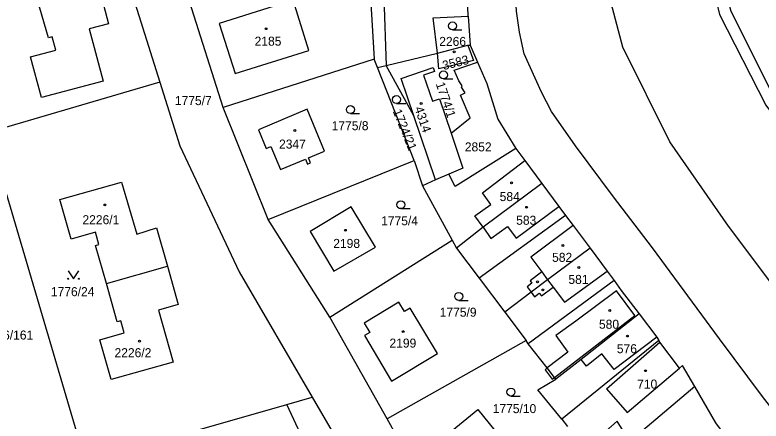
# Model space of a CAD drawing. Extents: x -679220 to -673243, y -1075091 to -1066557.
# Drawn here: x -676635.3 to -676494.4, y -1072330 to -1072253.3 of the extents above; entities that cross this region are included whole.
import ezdxf

# ---------------------------------------------------------------- set-up
doc = ezdxf.new("R2010")
doc.units = 0
for name, color, linetype in [('Hranice parcel', 7, 'Continuous'), ('Parcelní čísla', 7, 'Continuous'), ('Vnitřní kresba', 7, 'Continuous'), ('Značky budov', 7, 'Continuous'), ('Značky kultur', 7, 'Continuous')]:
    doc.layers.add(name, color=color, linetype=linetype)

msp = doc.modelspace()

# ---------------------------------------------------------------- linework, layer by layer
at = {"layer": 'Hranice parcel'}
for p, q in [((-676621.45, -1072223.02), (-676607.94, -1072265.95)), ((-676568.74, -1072240.03), (-676567.46, -1072261.66)), ((-676565.86, -1072243.17), (-676565.21, -1072262.82)), ((-676596.02, -1072270.74), (-676602.38, -1072250.72)), ((-676549.73, -1072253.48), (-676549.34, -1072259)), ((-676555.51, -1072260.5), (-676549.8, -1072258.98)), ((-676549.8, -1072258.98), (-676549.34, -1072259)), ((-676549.34, -1072259), (-676547.98, -1072262.17)), ((-676565.21, -1072262.82), (-676555.51, -1072260.5)), ((-676567.46, -1072261.66), (-676596.02, -1072270.74)), ((-676566.85, -1072263.21), (-676567.46, -1072261.66)), ((-676566.85, -1072263.21), (-676565.21, -1072262.82)), ((-676559.93, -1072280.75), (-676566.85, -1072263.21)), ((-676559.98, -1072272.31), (-676565.21, -1072262.82)), ((-676607.94, -1072265.95), (-676640.33, -1072275.45)), ((-676587.49, -1072291.87), (-676596.02, -1072270.74)), ((-676555.88, -1072284.41), (-676559.98, -1072272.31)), ((-676587.49, -1072291.87), (-676559.93, -1072280.75)), ((-676559.93, -1072280.75), (-676558.34, -1072285.56)), ((-676553.39, -1072283.35), (-676555.88, -1072284.41)), ((-676637.65, -1072284.57), (-676622.64, -1072335.67)), ((-676555.88, -1072284.41), (-676558.34, -1072285.56)), ((-676558.34, -1072285.56), (-676552.78, -1072295.79)), ((-676575.84, -1072310.34), (-676587.49, -1072291.87)), ((-676531.34, -1072291.15), (-676547.67, -1072303)), ((-676575.84, -1072310.34), (-676552.78, -1072295.79)), ((-676552.78, -1072295.79), (-676551.95, -1072297.32)), ((-676551.95, -1072297.32), (-676547.67, -1072303)), ((-676618.06, -1072304), (-676606.53, -1072300.73)), ((-676547.67, -1072303), (-676542.82, -1072309.41)), ((-676522.18, -1072303.41), (-676538.38, -1072315.35)), ((-676565.06, -1072329.52), (-676575.84, -1072310.34)), ((-676542.82, -1072309.41), (-676538.81, -1072314.77)), ((-676538.81, -1072314.77), (-676565.06, -1072329.52)), ((-676538.38, -1072315.35), (-676538.81, -1072314.77)), ((-676513.75, -1072314.73), (-676532.03, -1072329.62)), ((-676584, -1072326.79), (-676579.2, -1072325.41)), ((-676622.05, -1072337.69), (-676584, -1072326.79)), ((-676580.53, -1072334.19), (-676584, -1072326.79)), ((-676532.03, -1072329.62), (-676531.01, -1072331))]:
    msp.add_line(p, q, dxfattribs=at)
for points in [[(-676541.89, -1072018.69), (-676528.74, -1072032.82), (-676518.66, -1072044.42), (-676511.2, -1072056.95), (-676505.9, -1072070.52), (-676502.09, -1072084.93), (-676501.62, -1072096.94), (-676502.1, -1072114.34), (-676501.22, -1072116.73), (-676500.34, -1072121.98), (-676502.88, -1072124.51), (-676503.32, -1072130.04), (-676504.31, -1072153.57), (-676506.28, -1072192.84), (-676507.47, -1072212.67), (-676507.15, -1072233.46), (-676502.3, -1072253.2), (-676493.52, -1072270.33), (-676481.52, -1072286.7), (-676450.04, -1072327.35), (-676442.42, -1072339.58), (-676438, -1072351.9), (-676440.64, -1072365.35)], [(-676498.25, -1072121.48), (-676501.4, -1072130.67), (-676502.29, -1072153.75), (-676504.21, -1072193.03), (-676505.46, -1072212.8), (-676505.16, -1072233.19), (-676500.12, -1072252.58), (-676491.86, -1072269.13), (-676479.84, -1072285.61), (-676448.34, -1072326.26), (-676440.47, -1072338.92), (-676436.01, -1072351.82), (-676434.8, -1072359.89)], [(-676459.56, -1072350.97), (-676462.01, -1072344.52), (-676467.19, -1072336.72), (-676484.08, -1072315.1), (-676500.58, -1072293.17), (-676511.67, -1072277.21), (-676520.52, -1072259.37), (-676526.16, -1072238.16), (-676527.35, -1072218.91), (-676525.48, -1072188.37), (-676523.69, -1072157.38), (-676522.2, -1072127.02), (-676522, -1072124.37)], [(-676478.96, -1072345.25), (-676486.76, -1072334.9), (-676494.15, -1072325.32), (-676502.31, -1072314.41), (-676514.96, -1072297.26), (-676522.29, -1072287.64), (-676529.49, -1072277.98), (-676533.98, -1072271.49), (-676535.89, -1072267.87), (-676539.19, -1072260.61), (-676540.03, -1072256.53), (-676540.61, -1072252.56), (-676541.33, -1072240.55), (-676542.21, -1072228.4), (-676543.04, -1072216.44), (-676543.58, -1072204.41), (-676544.01, -1072192.29), (-676544.34, -1072180.34), (-676543.76, -1072168.24), (-676542.51, -1072160.31), (-676535.08, -1072128.13)], [(-676617.65, -1072254.93), (-676621.29, -1072255.9), (-676618.67, -1072265.81), (-676630.33, -1072268.89), (-676632.37, -1072261.18), (-676627.63, -1072259.92), (-676628.3, -1072257.39), (-676628.98, -1072257.57), (-676631.09, -1072250.44), (-676633.2, -1072243.31), (-676632.47, -1072243.12), (-676633.11, -1072240.64), (-676637.79, -1072241.86), (-676639.78, -1072234.2), (-676628.15, -1072231.17), (-676625.28, -1072241.04), (-676621.59, -1072240.06), (-676619.62, -1072247.5), (-676617.65, -1072254.93)], [(-676549.73, -1072253.48), (-676549.83, -1072251.81), (-676550.36, -1072242.18)], [(-676579.83, -1072260.01), (-676582.8, -1072250.51), (-676596.73, -1072254.88), (-676593.76, -1072264.36), (-676579.83, -1072260.01)], [(-676555.51, -1072260.5), (-676556.33, -1072253.83), (-676549.73, -1072253.48)], [(-676549.8, -1072258.98), (-676548.75, -1072261.86), (-676555.28, -1072263.48), (-676555.51, -1072260.5)], [(-676552.98, -1072275.58), (-676549.34, -1072272.73), (-676551.19, -1072268.4), (-676550.33, -1072267.97), (-676550.99, -1072266.94), (-676550.89, -1072266.64), (-676551.49, -1072265.71), (-676552.37, -1072263.69), (-676547.98, -1072262.17)], [(-676547.98, -1072262.17), (-676546.24, -1072266.23), (-676544.12, -1072272.94), (-676540.77, -1072278.51)], [(-676559.98, -1072272.31), (-676562.36, -1072265.27), (-676556.35, -1072263.2), (-676556.07, -1072263.93), (-676558.16, -1072264.67), (-676556.48, -1072269.57), (-676555.16, -1072269.1), (-676552.98, -1072275.58)], [(-676607.94, -1072265.95), (-676604.16, -1072277.97), (-676593, -1072301.79), (-676579.2, -1072325.41)], [(-676579.48, -1072281.18), (-676579.87, -1072280.25), (-676576.85, -1072279), (-676580.11, -1072271.04), (-676589.35, -1072274.98), (-676587.88, -1072278.51), (-676586.98, -1072278.13), (-676585.17, -1072282.46), (-676580.47, -1072280.5), (-676580.08, -1072281.43), (-676579.48, -1072281.18)], [(-676552.98, -1072275.58), (-676550.75, -1072282.22), (-676553.39, -1072283.35)], [(-676540.77, -1072278.51), (-676552.19, -1072285.66), (-676553.39, -1072283.35)], [(-676540.77, -1072278.51), (-676539.07, -1072280.78), (-676535.8, -1072285.07)], [(-676618.06, -1072304), (-676620.1, -1072296.78), (-676619.47, -1072296.6), (-676620.13, -1072294.28), (-676624.72, -1072295.58), (-676626.83, -1072288.14), (-676615.23, -1072284.85), (-676612.32, -1072294.66), (-676608.6, -1072293.48), (-676606.53, -1072300.73)], [(-676535.8, -1072285.07), (-676546.91, -1072293.37), (-676551.95, -1072297.32)], [(-676535.8, -1072285.07), (-676532.61, -1072289.43), (-676531.34, -1072291.15)], [(-676571.83, -1072289.48), (-676579.57, -1072294.14), (-676575.12, -1072301.68), (-676567.24, -1072297.13), (-676571.83, -1072289.48)], [(-676531.34, -1072291.15), (-676529.94, -1072293.04), (-676526.71, -1072297.29)], [(-676526.71, -1072297.29), (-676534.74, -1072303.26), (-676537.87, -1072305.59), (-676542.82, -1072309.41)], [(-676526.71, -1072297.29), (-676523.47, -1072301.63), (-676522.18, -1072303.41)], [(-676606.53, -1072300.73), (-676604.47, -1072307.97), (-676608.22, -1072309.04), (-676605.45, -1072318.84), (-676617.16, -1072322.1), (-676619.28, -1072314.61), (-676614.69, -1072313.31), (-676615.33, -1072311.04), (-676616.01, -1072311.23), (-676618.06, -1072304)], [(-676522.18, -1072303.41), (-676520.82, -1072305.29), (-676517.47, -1072309.71)], [(-676568.28, -1072313.21), (-676569.31, -1072313.82), (-676564.2, -1072322.4), (-676555.56, -1072317.22), (-676560.71, -1072308.65), (-676561.75, -1072309.27), (-676562.82, -1072307.48), (-676569.37, -1072311.46), (-676568.28, -1072313.21)], [(-676517.47, -1072309.71), (-676528.4, -1072318.32), (-676533.17, -1072322.05)], [(-676517.47, -1072309.71), (-676514.11, -1072314.1), (-676513.75, -1072314.73)], [(-676533.17, -1072322.05), (-676533.44, -1072321.7), (-676534.82, -1072319.93), (-676538.38, -1072315.35)], [(-676506.94, -1072323.45), (-676509.25, -1072319.47), (-676509.86, -1072319.99), (-676513.54, -1072315.07), (-676513.75, -1072314.73)], [(-676532.03, -1072329.62), (-676536.57, -1072324.03), (-676533.17, -1072322.05)], [(-676506.94, -1072323.45), (-676519.24, -1072333.79), (-676521.58, -1072329.95), (-676527.49, -1072335.21)], [(-676488.44, -1072349.97), (-676502.98, -1072330.28), (-676506.94, -1072323.45)], [(-676579.2, -1072325.41), (-676569.86, -1072341.39), (-676563.3, -1072349.45)], [(-676547.94, -1072327.79), (-676540.7, -1072336.71), (-676549.25, -1072343.79), (-676556.57, -1072334.88), (-676547.94, -1072327.79)], [(-676556.87, -1072342.33), (-676561.11, -1072336.55), (-676565.06, -1072329.52)]]:
    msp.add_lwpolyline(points, dxfattribs=at)
at = {"layer": 'Vnitřní kresba'}
for p, q in [((-676547.01, -1072286.86), (-676539.07, -1072280.78)), ((-676545.43, -1072289.07), (-676547.01, -1072286.86)), ((-676548.45, -1072291.22), (-676545.43, -1072289.07)), ((-676540.66, -1072295.42), (-676532.61, -1072289.43)), ((-676546.91, -1072293.37), (-676548.45, -1072291.22)), ((-676546.91, -1072293.37), (-676545.48, -1072295.47)), ((-676545.48, -1072295.47), (-676542.33, -1072293.23)), ((-676542.33, -1072293.23), (-676540.66, -1072295.42)), ((-676529.94, -1072293.04), (-676537.88, -1072298.98)), ((-676537.88, -1072298.98), (-676535.83, -1072301.79)), ((-676535.83, -1072301.79), (-676538.06, -1072303.47)), ((-676535.83, -1072301.79), (-676534.74, -1072303.26)), ((-676531.53, -1072307.53), (-676523.47, -1072301.63)), ((-676534.74, -1072303.26), (-676533.67, -1072304.69)), ((-676537.71, -1072303.89), (-676538.62, -1072304.59)), ((-676538.62, -1072304.59), (-676537.87, -1072305.59)), ((-676538.06, -1072303.47), (-676537.71, -1072303.89)), ((-676535.92, -1072306.3), (-676533.67, -1072304.69)), ((-676533.67, -1072304.69), (-676531.53, -1072307.53)), ((-676537.87, -1072305.59), (-676537.19, -1072306.5)), ((-676537.19, -1072306.5), (-676536.31, -1072305.79)), ((-676536.31, -1072305.79), (-676535.92, -1072306.3)), ((-676521.73, -1072305.35), (-676529.44, -1072311.06)), ((-676518.24, -1072310.01), (-676521.73, -1072305.35)), ((-676533.44, -1072321.7), (-676518.24, -1072310.01)), ((-676529.44, -1072311.06), (-676533.16, -1072313.8)), ((-676533.16, -1072313.8), (-676530.94, -1072316.92)), ((-676514.11, -1072314.1), (-676522.19, -1072320.23)), ((-676523.65, -1072323.86), (-676513.54, -1072315.07)), ((-676530.94, -1072316.92), (-676534.82, -1072319.93)), ((-676524.49, -1072317.27), (-676527.4, -1072319.61)), ((-676522.19, -1072320.23), (-676524.49, -1072317.27)), ((-676527.4, -1072319.61), (-676528.4, -1072318.32)), ((-676534.82, -1072319.93), (-676535.23, -1072320.25)), ((-676535.23, -1072320.25), (-676533.88, -1072322.04)), ((-676519.69, -1072328.34), (-676509.86, -1072319.99)), ((-676533.88, -1072322.04), (-676533.44, -1072321.7)), ((-676523.65, -1072323.86), (-676519.69, -1072328.34))]:
    msp.add_line(p, q, dxfattribs=at)
at = {"layer": 'Značky budov'}
for centre in [(-676587.9, -1072255.88), (-676552.37, -1072260.25), (-676558.6, -1072270.01), (-676582.47, -1072275.11), (-676541.53, -1072284.98), (-676618.33, -1072289.15), (-676538.7, -1072289.59), (-676572.93, -1072293.93), (-676531.84, -1072296.79), (-676528.86, -1072300.97), (-676536.66, -1072303.66), (-676535.65, -1072305.2), (-676523.01, -1072309.06), (-676562.01, -1072313.06), (-676611.79, -1072314.86), (-676519.68, -1072313.9), (-676516.27, -1072320.44)]:
    msp.add_circle(centre, 0.175, dxfattribs=at)
at = {"layer": 'Značky kultur'}
for p, q in [((-676552.7, -1072256.11), (-676550.95, -1072256.11)), ((-676554.4, -1072265.36), (-676552.65, -1072265.36)), ((-676563.28, -1072270), (-676561.53, -1072270)), ((-676571.98, -1072271.9), (-676570.23, -1072271.9)), ((-676562.45, -1072289.85), (-676560.7, -1072289.85)), ((-676551.51, -1072307.16), (-676549.76, -1072307.16)), ((-676541.67, -1072325.23), (-676539.92, -1072325.23))]:
    msp.add_line(p, q, dxfattribs=at)
msp.add_lwpolyline([(-676625.25, -1072301.59), (-676624.25, -1072303.09), (-676623.25, -1072301.59)], dxfattribs=at)
for centre, radius in [((-676552.7, -1072255.36), 0.75), ((-676554.4, -1072264.61), 0.75), ((-676563.28, -1072269.25), 0.75), ((-676571.98, -1072271.15), 0.75), ((-676562.45, -1072289.1), 0.75), ((-676625.25, -1072303.09), 0.1), ((-676623.25, -1072303.09), 0.1), ((-676551.51, -1072306.41), 0.75), ((-676541.67, -1072324.48), 0.75)]:
    msp.add_circle(centre, radius, dxfattribs=at)

# ---------------------------------------------------------------- texts
at = {"layer": 'Parcelní čísla'}
for s, p in [('2185', (-676590.06, -1072259.08)), ('2266', (-676555.2, -1072259.13)), ('1775/7', (-676605.12, -1072270.3)), ('1775/8', (-676575.51, -1072275.04)), ('2347', (-676585.45, -1072278.51)), ('2852', (-676550.37, -1072279.04)), ('584', (-676543.79, -1072288.42)), ('2226/1', (-676622.57, -1072292.79)), ('1775/4', (-676566.17, -1072292.99)), ('583', (-676540.67, -1072292.89)), ('2198', (-676575.21, -1072297.26)), ('582', (-676533.89, -1072299.89)), ('581', (-676530.81, -1072304.06)), ('1776/24', (-676628.53, -1072306.37)), ('1775/9', (-676555.11, -1072310.25)), ('580', (-676525.04, -1072312.52)), ('1776/161', (-676641.35, -1072314.56)), ('2199', (-676564.6, -1072316.08)), ('2226/2', (-676616.51, -1072317.89)), ('576', (-676521.67, -1072317.14)), ('710', (-676517.83, -1072323.81)), ('1775/10', (-676545.1, -1072328.45))]:
    msp.add_text(s, height=1.7, dxfattribs=at).set_placement(p)
for s, rotation, p in [('3583', 14, (-676554.38, -1072263.7)), ('1774/1', 289, (-676555.88, -1072266.28)), ('4314', 289, (-676559.9, -1072270.88)), ('1724/21', 292, (-676564.01, -1072271.45))]:
    msp.add_text(s, height=1.7, rotation=rotation, dxfattribs=at).set_placement(p)

doc.saveas('drawing.dxf')
